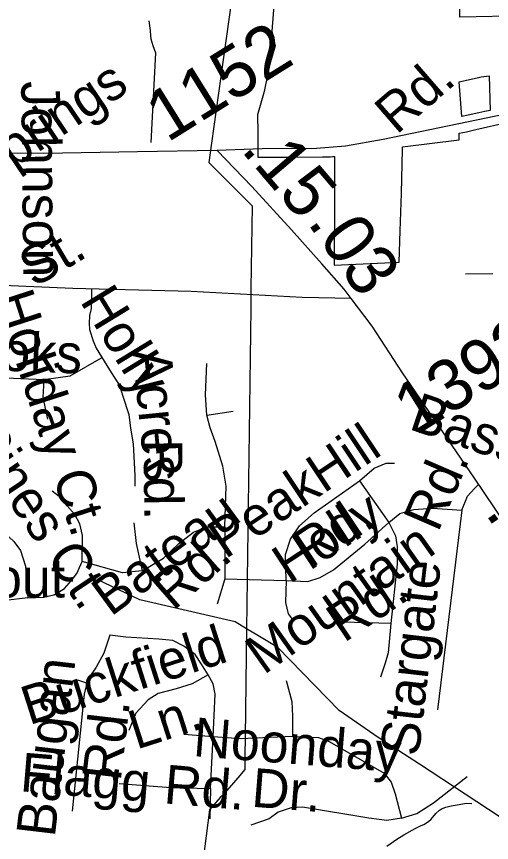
# Model space of a CAD drawing. Extents: x 2001466 to 31450019, y -30647475 to 847247.
# Drawn here: x 2051030 to 2053355, y 689904 to 693946 of the extents above; entities that cross this region are included whole.
import ezdxf

# ---------------------------------------------------------------- set-up
doc = ezdxf.new("R2010")
doc.units = 0
for name, color, linetype in [('Exist Boundary Political City Limit New', 7, 'Continuous'), ('Exist Boundary Political City Limit New Hole', 7, 'Continuous'), ('Exist Hydrographic Creek Single Shore', 7, 'Continuous'), ('Exist Hydrographic Misc Water Feature', 7, 'Continuous'), ('Exist Road Non-System Type 51', 7, 'Continuous'), ('Exist Road Non-System Type 51 Label', 7, 'Continuous'), ('Exist Road Secondary Mileage Hundredths English Label', 7, 'Continuous'), ('Exist Road Secondary Type 51 Attributed', 7, 'Continuous'), ('Exist Road Secondary Type 51 Label', 7, 'Continuous'), ('Exist Road Secondary Type 51 Number Label', 7, 'Continuous'), ('Exist Utilities Electrical Transmission Line', 7, 'Continuous'), ('Map Preparation Boundary City Limit Buffer Line', 7, 'Continuous')]:
    doc.layers.add(name, color=color, linetype=linetype)

msp = doc.modelspace()

# ---------------------------------------------------------------- linework, layer by layer
at = {"layer": 'Exist Boundary Political City Limit New'}
msp.add_lwpolyline([(2053241.5, 693463.6), (2053209.5, 693457), (2053197.6, 693626.5), (2053291.2, 693648.4), (2053304.2, 693651.2), (2053317.4, 693653.2), (2053330.6, 693654.7), (2053343.9, 693655.5), (2053349.2, 693486.1), (2053323.4, 693480.8), (2053293.8, 693474.5), (2053241.5, 693463.6)], dxfattribs=at)
at = {"layer": 'Exist Boundary Political City Limit New Hole'}
for points in [[(2052301.2, 694144.9), (2052279.8, 693874.6), (2052295.6, 693802.1), (2052269.8, 693712.8), (2052263.8, 693682.9), (2052242.8, 693578.6), (2052210.1, 693465.1), (2052211.1, 693377.9), (2052211.4, 693352.6), (2052211.8, 693325.2), (2052211.8, 693257.4), (2052371.8, 693258.2), (2052527.4, 693259.1), (2052538.9, 693259.2), (2052551.4, 693259.6), (2052566.4, 693260.1), (2052577.9, 693260.7), (2052586.8, 693261.2), (2052586.9, 693018.1), (2052585.1, 692729.1), (2052903, 692743.2)], [(2053519, 693948.9), (2053200.4, 693943.1), (2053201.6, 694167.2)], [(2052903, 692743.2), (2052907.9, 692898), (2052913.9, 693080.2), (2052918.8, 693296.6), (2052919, 693309), (2053197.5, 693342), (2053197.6, 693374.9), (2053232.8, 693382.3), (2053279.1, 693393), (2053437.2, 693429.2)]]:
    msp.add_lwpolyline(points, dxfattribs=at)
at = {"layer": 'Exist Hydrographic Creek Single Shore'}
for p, q in [((2052219.8, 690911.5), (2052156.3, 690949.7)), ((2053568.5, 689915.2), (2053002, 690286.3))]:
    msp.add_line(p, q, dxfattribs=at)
for points in [[(2052156.3, 690949.7), (2052099.9, 690983.5), (2051634.1, 691091.4), (2051425.1, 691190.8)], [(2053002, 690286.3), (2052801, 690418.1), (2052609.1, 690550), (2052309.1, 690857.9), (2052219.8, 690911.5)]]:
    msp.add_lwpolyline(points, dxfattribs=at)
at = {"layer": 'Exist Hydrographic Misc Water Feature'}
msp.add_lwpolyline([(2052843.5, 689885.7), (2052891.6, 689919.7), (2052925.7, 689941.8), (2052981.7, 689971.8), (2053011.6, 689986), (2053023.3, 689991.9), (2053047.3, 690006.1), (2053059.4, 690018), (2053083.2, 690046), (2053101.2, 690062.4), (2053111.1, 690068.2), (2053131.1, 690076.5), (2053157.2, 690082.3), (2053187.1, 690088.3), (2053233.1, 690096.3), (2053259.1, 690094.4)], dxfattribs=at)
at = {"layer": 'Exist Road Non-System Type 51'}
for points in [[(2051677.8, 693925.3), (2051684.9, 693877.2), (2051686.3, 693851.1), (2051688, 693837.1), (2051691.7, 693821), (2051697.4, 693804.9), (2051710.6, 693768.6), (2051686.8, 693329.5)], [(2053361.1, 692686.8), (2053227.8, 692684.4)], [(2051397.4, 692612.1), (2051394.8, 692516.6), (2051387.9, 692482.2), (2051386.2, 692444.4), (2051387.9, 692413.5), (2051405.1, 692358.5), (2051420.4, 692323.1)], [(2051420.4, 692323.1), (2051485.7, 692216.2), (2051533.2, 692139.6), (2051551, 692088.5), (2051579.5, 691998.7), (2051588.1, 691931.7), (2051600.1, 691854.7), (2051608.7, 691700.1), (2051608.7, 691646.9)], [(2051163, 692169), (2051291.8, 692187.9), (2051446.3, 692275.5)], [(2051961.8, 691995.1), (2051955.5, 692095.2), (2051961.8, 692248.5)], [(2050745.8, 692189.6), (2050835.1, 692182.7), (2050979.3, 692177.6), (2051051.4, 692174.1), (2051163, 692169)], [(2051163, 692169), (2051158.9, 692081.2), (2051181.2, 691974.7)], [(2051961.8, 691995.1), (2052089.9, 692013.9)], [(2052049.3, 691447.8), (2052055.6, 691648), (2052039.9, 691744.9), (2052002.4, 691866.9), (2051977.4, 691932.6), (2051961.8, 691995.1)], [(2052708.8, 691673), (2052780.7, 691735.5), (2052840.1, 691760.5), (2052880.7, 691760.5)], [(2052349.4, 691185.1), (2052346.2, 691313.3), (2052371.3, 691388.4), (2052415, 691454), (2052486.9, 691516.6), (2052708.8, 691673)], [(2052708.8, 691673), (2052852.6, 691469.7)], [(2053209.5, 691530), (2053237.7, 691598.8), (2053272.1, 691636.4), (2053292.9, 691657.2)], [(2051350.7, 691278), (2051352.9, 691406.2), (2051339.2, 691462.9), (2051315.1, 691509.6), (2051277.3, 691550.5), (2051246.8, 691589.7), (2051203.5, 691622.6)], [(2052852.6, 691469.7), (2052906.4, 691514.4), (2052975.1, 691533.2), (2053065.8, 691539.4), (2053209.5, 691530)], [(2053209.5, 691530), (2053090.8, 690552.9)], [(2050947.3, 691438.8), (2051016, 691376.9), (2051048.6, 691332.3), (2051074.4, 691256.5), (2051084.7, 691100.2)], [(2051603.6, 691468), (2051614.8, 691367.1), (2051644.8, 691232.6), (2051548.6, 691224), (2051350.7, 691278)], [(2051644.8, 691232.6), (2051749.3, 691294.5), (2051824.3, 691366.5), (2051896.2, 691422.8), (2051961.8, 691447.8), (2052049.3, 691447.8)], [(2052049.3, 691447.8), (2052049.3, 691194.4)], [(2052349.4, 691185.1), (2052456.3, 691181.6), (2052515.7, 691200.4), (2052581.3, 691237.9), (2052734.4, 691363), (2052852.6, 691469.7)], [(2052852.6, 691469.7), (2052884.5, 691403.7), (2052893.9, 691350.5), (2052893.9, 691266.1), (2052862.6, 690975.2)], [(2051265, 691146.6), (2051299.3, 691186.1), (2051325.1, 691220.4), (2051350.7, 691278)], [(2052049.3, 691194.4), (2052011.8, 691069.3)], [(2052049.3, 691194.4), (2052349.4, 691185.1)], [(2052349.4, 691185.1), (2052346.9, 691078.4), (2052359.4, 691022.1), (2052384.4, 690990.8)], [(2051084.7, 691100.2), (2051163.7, 691103.6), (2051211.8, 691115.6), (2051265, 691146.6)], [(2051084.7, 691100.2), (2050976.5, 691087.5), (2050916.4, 691066.8), (2050849.5, 691032.5), (2050772.2, 691020.4), (2050681.2, 691018.7), (2050531.8, 690993)], [(2052862.6, 690975.2), (2052625.1, 690981.4)], [(2052862.6, 690975.2), (2052850.1, 690831.3), (2052834.5, 690781.3), (2052812.6, 690712.5)], [(2051486.1, 690917.6), (2051457.9, 690830.1), (2051420.4, 690761.3), (2051386.1, 690711.2), (2051373.6, 690683.1)], [(2051967.4, 690723.7), (2051936.2, 690776.9), (2051904.9, 690823.8), (2051848.6, 690864.5), (2051795.5, 690892.6), (2051726.7, 690898.9), (2051564.2, 690908.3), (2051486.1, 690917.6)], [(2051967.4, 690723.7), (2051889.3, 690679.9), (2051811.1, 690654.9), (2051723.6, 690633), (2051673.6, 690601.7), (2051614.2, 690536.1), (2051579.8, 690451.6)], [(2051992.4, 690420.3), (2052001.8, 690629.9), (2051992.4, 690679.9), (2051967.4, 690723.7)], [(2051373.6, 690683.1), (2051361.1, 690629.9), (2051301.7, 690057.5)], [(2051373.6, 690683.1), (2051329.8, 690698.7)], [(2052350, 690696.8), (2052378.1, 690593.6), (2052381.3, 690521.7), (2052381.3, 690421.6)], [(2051992.4, 690420.3), (2051848.6, 690432.8)], [(2051979.9, 690167), (2051992.4, 690420.3)], [(2052381.3, 690421.6), (2052126.8, 690411), (2051992.4, 690420.3)], [(2052381.3, 690421.6), (2052508.2, 690417.2), (2052561.3, 690398.4), (2052830.1, 690242.1), (2052864.5, 690198.3), (2052883.2, 690142), (2052914.5, 690023.1)], [(2052914.5, 690023.1), (2052989.5, 690045), (2053070.8, 690098.2), (2053236.4, 690226.4)], [(2051533, 690192), (2051786.1, 690173.2), (2051979.9, 690167)], [(2051979.9, 690167), (2051976.8, 690020)], [(2052914.5, 690023.1), (2052842.6, 690010.6), (2052755.1, 690023.1), (2052430, 690076.3), (2052373.8, 690073.2), (2052311.2, 690051.3), (2052267.5, 690020), (2052176.8, 689988.7)]]:
    msp.add_lwpolyline(points, dxfattribs=at)
at = {"layer": 'Exist Road Secondary Type 51 Attributed'}
for points in [[(2055890.5, 693968.8), (2055088.9, 693800.6), (2054517.7, 693690.1), (2053761.9, 693537.7), (2053329.5, 693449.2), (2052824.6, 693345), (2052640, 693311.1), (2052497.9, 693300), (2052232.8, 693298.4), (2052012.7, 693290.6)], [(2052012.7, 693290.6), (2051621.4, 693284.3), (2051163.8, 693275.6), (2050777.2, 693277.1), (2050180.8, 693292.1), (2049612.8, 693300), (2049231.7, 693300.7)], [(2052668.3, 692566.2), (2052634.4, 692611.2), (2052524, 692735.5), (2052375.6, 692901.3), (2052181.6, 693113.7), (2052012.7, 693290.6)], [(2052668.3, 692566.2), (2052428.5, 692571), (2051884.1, 692600.2), (2051305, 692614.4), (2050809.5, 692635.7), (2050372.5, 692654.7), (2050015.9, 692666.5), (2049506.2, 692671.2), (2049383.7, 692667.9)], [(2057671.9, 689435.8), (2057551.9, 689500.6), (2057342.1, 689604.8), (2057192.2, 689663.2), (2056983.9, 689724), (2056542.1, 689823.5), (2055933, 689942.7), (2055551.2, 690013.7), (2055282.9, 690075.3), (2055011.5, 690174), (2054790.6, 690270.3), (2054579.2, 690387.2), (2054143.7, 690672.2), (2053965.4, 690808), (2053848.6, 690901.1), (2053750.8, 691005.3), (2053676.6, 691103.2), (2053471.5, 691391.4), (2053272.7, 691686.7), (2052919.2, 692202.2), (2052770.9, 692431.2), (2052668.3, 692566.2)]]:
    msp.add_lwpolyline(points, dxfattribs=at)
at = {"layer": 'Exist Utilities Electrical Transmission Line'}
for p, q in [((2052052.9, 693815.5), (2051984.1, 693326.9)), ((2052177.7, 692614.9), (2052176.5, 692519.3)), ((2052176.5, 692518.6), (2052156.3, 690949.7)), ((2052176.5, 692519.3), (2052176.5, 692518.6)), ((2052156.3, 690949.7), (2052149.4, 690419.2)), ((2052149.4, 690419.2), (2052148.3, 690329.2))]:
    msp.add_line(p, q, dxfattribs=at)
for points in [[(2052670.2, 698200.4), (2052666.6, 698141.7), (2052640.9, 697981.6), (2052597.4, 697691.7), (2052308.7, 695631.5), (2052206, 694903.6), (2052052.9, 693815.5)], [(2051984.1, 693326.9), (2051970.7, 693231.5), (2052028.4, 693173.9)], [(2052028.4, 693173.9), (2052182.9, 693019.8), (2052177.7, 692614.9)], [(2052148.3, 690329.2), (2052147.4, 690260.3), (2052113, 690220.7)], [(2052113, 690220.7), (2052037.6, 690134.1), (2052027.5, 690123)], [(2052027.5, 690123), (2051973.8, 690064), (2051927.6, 689693.9)]]:
    msp.add_lwpolyline(points, dxfattribs=at)
at = {"layer": 'Map Preparation Boundary City Limit Buffer Line'}
for points in [[(2052301.2, 694144.9), (2052279.8, 693874.6), (2052295.6, 693802.1), (2052269.8, 693712.8), (2052263.8, 693682.9), (2052242.8, 693578.6), (2052210.1, 693465.1), (2052211.1, 693377.9), (2052211.4, 693352.6), (2052211.8, 693325.2), (2052211.8, 693257.4), (2052371.8, 693258.2), (2052527.4, 693259.1), (2052538.9, 693259.2), (2052551.4, 693259.6), (2052566.4, 693260.1), (2052577.9, 693260.7), (2052586.8, 693261.2), (2052586.9, 693018.1), (2052585.1, 692729.1), (2052903, 692743.2)], [(2053519, 693948.9), (2053200.4, 693943.1), (2053201.6, 694167.2)], [(2053241.5, 693463.6), (2053209.5, 693457), (2053197.6, 693626.5), (2053291.2, 693648.4), (2053304.2, 693651.2), (2053317.4, 693653.2), (2053330.6, 693654.7), (2053343.9, 693655.5), (2053349.2, 693486.1), (2053323.4, 693480.8), (2053293.8, 693474.5), (2053241.5, 693463.6)], [(2052903, 692743.2), (2052907.9, 692898), (2052913.9, 693080.2), (2052918.8, 693296.6), (2052919, 693309), (2053197.5, 693342), (2053197.6, 693374.9), (2053232.8, 693382.3), (2053279.1, 693393), (2053437.2, 693429.2)]]:
    msp.add_lwpolyline(points, dxfattribs=at)

# ---------------------------------------------------------------- texts
at = {"layer": 'Exist Road Non-System Type 51 Label'}
for s, rotation, p in [('Johnson', 270.6614, (2051052.5, 693629.3)), ('Holiday Ct.', 287.9206, (2050922.8, 692571)), ('Holly', 301.418, (2051337.5, 692553.2)), ('Holly Pines Ct.', 303.6779, (2050426.8, 692415.5)), ('Brooks', 357.8778, (2050557.7, 692227.7)), ('Acres', 275.6158, (2051597.3, 692309.2)), ('PeakHill', 33.7235, (2052051.9, 691288.4)), ('Rd.', 270.798, (2051650.8, 691875.8)), ('Rd.', 66.6986, (2053093.5, 691417.5)), ('Holly', 33.2103, (2052365.4, 691166.2)), ('Bateau', 36.3151, (2051490.9, 691006.3)), ('Rd.', 33.7235, (2052467.3, 691240.8)), ('Mountain', 35.329, (2052240, 690721)), ('Rd.', 41.2682, (2051797.6, 691033.7)), ('Stargate', 83.4225, (2052998.7, 690321.2)), ('Rd.', 33.954, (2052632.9, 690878.7)), ('Buckfield', 17.7656, (2051091.3, 690476.6)), ('Baugan', 83.2986, (2051216.8, 689925.5)), ('Rd.', 83.2986, (2051539.5, 690200)), ('Ln.', 17.7656, (2051616.4, 690357.4)), ('Noonday', 355.4801, (2051891, 690326.8)), ('Flagg Rd.', 355.2, (2051043.6, 690154.6)), ('Dr.', 355.4801, (2052176.5, 690079.1))]:
    msp.add_text(s, height=190, rotation=rotation, dxfattribs=at).set_placement(p)
msp.add_text('Roundabout', height=190, dxfattribs=at).set_placement((2049883.4, 691102.7))
at = {"layer": 'Exist Road Secondary Mileage Hundredths English Label'}
for s, rotation, p in [('.15', 310.4012, (2052124.2, 693292.1)), ('.03', 305.3234, (2052450.2, 692937.6)), ('.47', 304.5232, (2053321.3, 691515.4))]:
    msp.add_text(s, height=250, rotation=rotation, dxfattribs=at).set_placement(p)
at = {"layer": 'Exist Road Secondary Type 51 Label'}
for s, rotation, p in [('Rd.', 40.8906, (2052890, 693364.4)), ('Springs', 34.0357, (2050874.7, 693103.8)), (' St.', 30.4345, (2051055.4, 692581)), ('Bass', 341.191, (2052945.1, 691928.6))]:
    msp.add_text(s, height=190, rotation=rotation, dxfattribs=at).set_placement(p)
at = {"layer": 'Exist Road Secondary Type 51 Number Label'}
for s, p in [('1152', (2051768.1, 693326.8)), ('1393', (2052982, 691892.2))]:
    msp.add_text(s, height=250, rotation=31.918, dxfattribs=at).set_placement(p)

doc.saveas('drawing.dxf')
